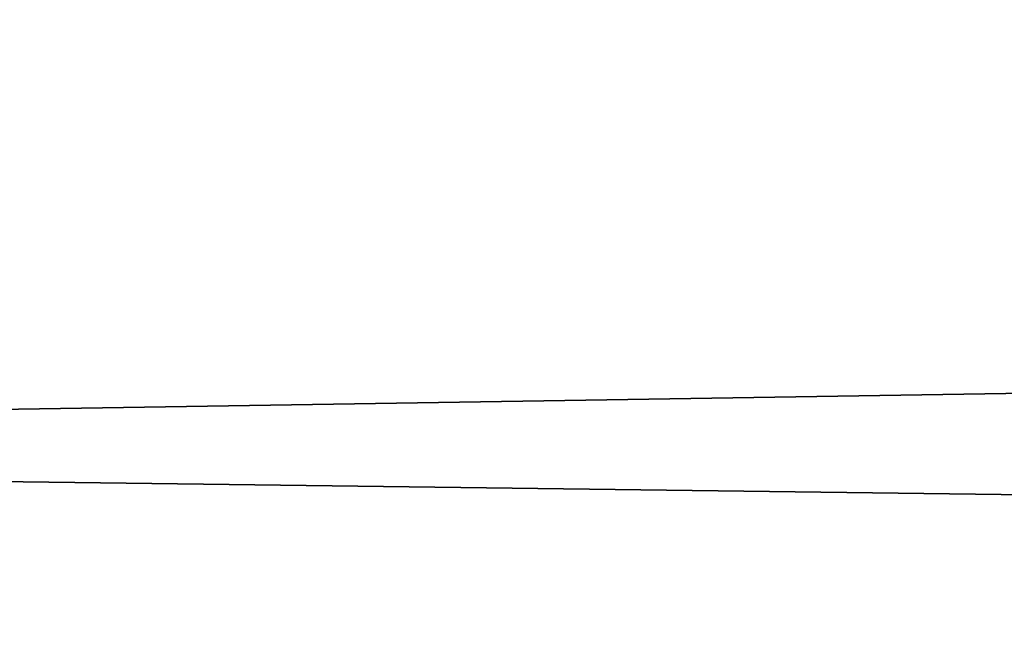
# Model space of a CAD drawing. Header units: millimetres. Extents: x -522 to 188, y -54 to 63.
# Tile 572 of 656: x -3.83555 to -3.83246, y -36.79808 to -36.79617. Entities that reach past the tile are written whole.
import ezdxf

# ---------------------------------------------------------------- set-up
doc = ezdxf.new("R2010")
doc.units = ezdxf.units.MM
doc.header["$LTSCALE"] = 65.185185
for name, color, linetype in [('1', 7, 'CONTINUOUS'), ('2', 7, 'CONTINUOUS'), ('8', 7, 'CONTINUOUS'), ('9', 7, 'CONTINUOUS')]:
    doc.layers.add(name, color=color, linetype=linetype)

msp = doc.modelspace()

# ---------------------------------------------------------------- linework, layer by layer
at = {"layer": '1', "color": 7, "linetype": 'CONTINUOUS'}
for points in [[(-4.178775, -36.8, -12.3100676), (-3.3646476, 23, -12.5570357), (-3.3647088, -36.8, -12.5570172), (-4.178775, -36.8, -12.3100676)], [(-4.178713, 23, -12.3100917), (-3.3646476, 23, -12.5570357), (-4.178775, -36.8, -12.3100676), (-4.178713, 23, -12.3100917)]]:
    msp.add_3dface(points, dxfattribs=at)
at = {"layer": '2', "color": 7, "linetype": 'CONTINUOUS'}
for points in [[(-3.3647088, -36.8, 12.5570172), (-4.178713, 23, 12.3100917), (-4.178775, -36.8, 12.3100676), (-3.3647088, -36.8, 12.5570172)], [(-3.3646476, 23, 12.5570357), (-4.178713, 23, 12.3100917), (-3.3647088, -36.8, 12.5570172), (-3.3646476, 23, 12.5570357)]]:
    msp.add_3dface(points, dxfattribs=at)
at = {"layer": '8', "color": 3, "linetype": 'CONTINUOUS'}
for points in [[(-3.5424354, -36.7927089, -10.4356782), (-3.998883, -36.8, -10.1399671), (-4.2173768, -36.7927089, -10.1816483), (-3.5424354, -36.7927089, -10.4356782)], [(-3.6503799, -36.8, -10.2705676), (-3.998883, -36.8, -10.1399671), (-3.5424354, -36.7927089, -10.4356782), (-3.6503799, -36.8, -10.2705676)]]:
    msp.add_3dface(points, dxfattribs=at)
at = {"layer": '9', "color": 3, "linetype": 'CONTINUOUS'}
for points in [[(-3.9988822, -36.8, 10.1399675), (-3.650379, -36.8, 10.2705679), (-4.2173768, -36.7927089, 10.1816483), (-3.9988822, -36.8, 10.1399675)], [(-4.2173768, -36.7927089, 10.1816483), (-3.650379, -36.8, 10.2705679), (-3.5424354, -36.7927089, 10.4356782), (-4.2173768, -36.7927089, 10.1816483)]]:
    msp.add_3dface(points, dxfattribs=at)

doc.saveas('drawing.dxf')
